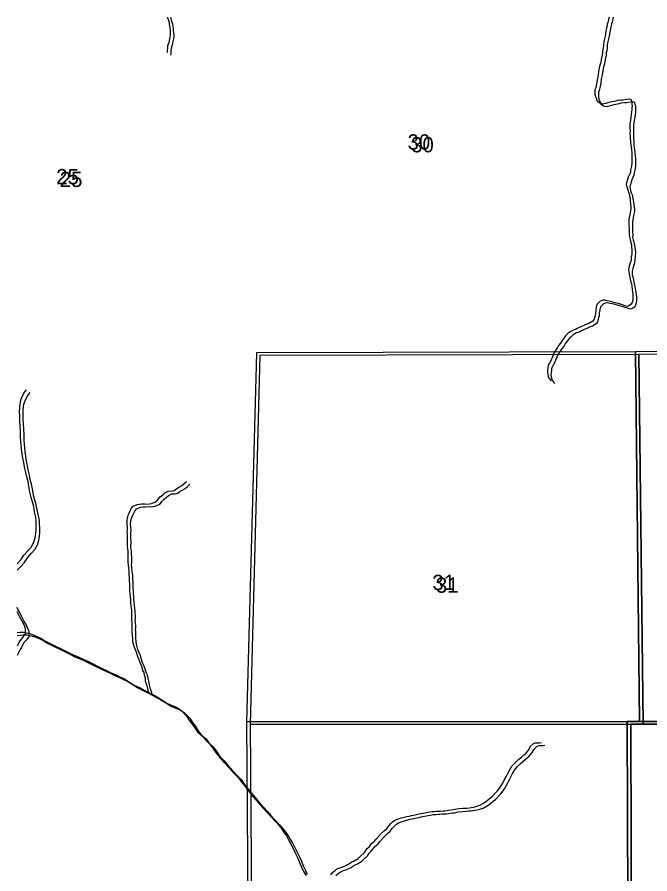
# Model space of a CAD drawing. Extents: x -21.1 to 50.3, y -4.9 to 22.1.
# Drawn here: x 43.456 to 45.19, y 19.298 to 21.646 of the extents above; entities that cross this region are included whole.
import ezdxf

# ---------------------------------------------------------------- set-up
doc = ezdxf.new("R2010")
doc.units = 0
for name, color, linetype in [('GM_X_Major_River', 7, 'Continuous'), ('GM_X_Minor_River', 7, 'Continuous'), ('GM_X_Section', 7, 'Continuous'), ('GM_X_Section_Text', 7, 'Continuous')]:
    doc.layers.add(name, color=color, linetype=linetype)

msp = doc.modelspace()

# ---------------------------------------------------------------- linework, layer by layer
at = {"layer": 'GM_X_Major_River'}
for points in [[(43.4563, 19.9601), (43.4637, 19.9607), (43.4735, 19.9604), (43.4864, 19.9582), (43.4959, 19.9552), (43.5089, 19.95), (43.523, 19.9429), (43.534, 19.9358), (43.5523, 19.9272), (43.5633, 19.9216), (43.5766, 19.9148), (43.5915, 19.9081), (43.6067, 19.8999), (43.6257, 19.892), (43.639, 19.886), (43.6501, 19.8808), (43.6626, 19.8745), (43.6763, 19.8673), (43.6897, 19.861), (43.7053, 19.8539), (43.7163, 19.8483), (43.7277, 19.8438), (43.738, 19.8386), (43.7502, 19.8326), (43.7616, 19.8258), (43.7753, 19.8164), (43.7917, 19.8086), (43.8065, 19.8007), (43.8286, 19.7895), (43.8404, 19.7831), (43.8556, 19.7734), (43.8686, 19.7651), (43.883, 19.7588), (43.8933, 19.7554), (43.9051, 19.7472), (43.92, 19.7325), (43.9273, 19.7208), (43.9361, 19.7087), (43.943, 19.6981), (43.9511, 19.6871), (43.9648, 19.6755), (43.9725, 19.6653), (43.9835, 19.6544), (43.992, 19.6434), (44.0027, 19.6279), (44.0122, 19.6174), (44.0229, 19.6045), (44.039, 19.5872), (44.0478, 19.5774), (44.0615, 19.5631), (44.0692, 19.5521), (44.0811, 19.5374), (44.0903, 19.5261), (44.1025, 19.5102), (44.1121, 19.4993), (44.1228, 19.4876), (44.1327, 19.477), (44.1415, 19.4668), (44.1518, 19.4552), (44.1671, 19.4393), (44.1778, 19.4265), (44.1858, 19.4155), (44.1943, 19.4023), (44.2012, 19.3898), (44.2066, 19.38), (44.2147, 19.3638), (44.2204, 19.3524), (44.2258, 19.3411), (44.2308, 19.3278)], [(43.4563, 19.9519), (43.4733, 19.9532), (43.4832, 19.9529), (43.4961, 19.9507), (43.5056, 19.9477), (43.5185, 19.9425), (43.5326, 19.9354), (43.5436, 19.9283), (43.5619, 19.9197), (43.573, 19.9141), (43.5863, 19.9073), (43.6011, 19.9006), (43.6163, 19.8924), (43.6354, 19.8845), (43.6487, 19.8785), (43.6597, 19.8733), (43.6723, 19.8669), (43.686, 19.8598), (43.6993, 19.8535), (43.7149, 19.8464), (43.7259, 19.8408), (43.7373, 19.8363), (43.7476, 19.8311), (43.7598, 19.8251), (43.7712, 19.8183), (43.7849, 19.8089), (43.8013, 19.8011), (43.8162, 19.7932), (43.8382, 19.782), (43.85, 19.7756), (43.8653, 19.7659), (43.8782, 19.7576), (43.8927, 19.7513), (43.9029, 19.7479), (43.9148, 19.7397), (43.9297, 19.725), (43.9369, 19.7133), (43.9458, 19.7012), (43.9527, 19.6906), (43.9607, 19.6796), (43.9744, 19.668), (43.9821, 19.6578), (43.9932, 19.6469), (44.0016, 19.6359), (44.0123, 19.6204), (44.0219, 19.6099), (44.0326, 19.597), (44.0486, 19.5797), (44.0574, 19.5699), (44.0712, 19.5556), (44.0788, 19.5446), (44.0907, 19.5299), (44.0999, 19.5186), (44.1121, 19.5027), (44.1217, 19.4918), (44.1324, 19.4801), (44.1423, 19.4695), (44.1511, 19.4593), (44.1615, 19.4477), (44.1767, 19.4318), (44.1874, 19.419), (44.1955, 19.408), (44.2039, 19.3948), (44.2108, 19.3823), (44.2162, 19.3725), (44.2243, 19.3563), (44.2301, 19.3449), (44.2355, 19.3336), (44.2405, 19.3203)], [(44.2308, 19.3278), (44.2366, 19.3153), (44.2416, 19.3047), (44.2482, 19.2938)], [(44.2405, 19.3203), (44.2463, 19.3078), (44.2513, 19.2972)]]:
    msp.add_lwpolyline(points, dxfattribs=at)
at = {"layer": 'GM_X_Minor_River'}
for points in [[(43.8685, 21.6458), (43.8688, 21.6446), (43.8704, 21.6393), (43.8723, 21.634), (43.8732, 21.6271), (43.874, 21.6214), (43.8748, 21.6165), (43.8756, 21.61), (43.876, 21.604), (43.8761, 21.5986), (43.8753, 21.5941), (43.8739, 21.5868), (43.8728, 21.5811), (43.8717, 21.5765), (43.8702, 21.572), (43.8687, 21.567), (43.8684, 21.5617), (43.8677, 21.5541), (43.8673, 21.5491)], [(43.8768, 21.6458), (43.8773, 21.642), (43.8785, 21.6371), (43.88, 21.6318), (43.882, 21.6265), (43.8828, 21.6196), (43.8836, 21.6139), (43.8844, 21.609), (43.8852, 21.6025), (43.8856, 21.5965), (43.8857, 21.5911), (43.885, 21.5866), (43.8835, 21.5793), (43.8824, 21.5736), (43.8813, 21.569), (43.8798, 21.5645), (43.8784, 21.5595), (43.878, 21.5542), (43.8773, 21.5466), (43.877, 21.5416)], [(45.0784, 21.6458), (45.0772, 21.6393), (45.0757, 21.634), (45.0734, 21.6267), (45.0731, 21.6222), (45.0716, 21.6168), (45.0697, 21.607)], [(45.0894, 21.6458), (45.0868, 21.6318), (45.0853, 21.6265), (45.0831, 21.6192), (45.0827, 21.6147), (45.0812, 21.6093), (45.0794, 21.5995)], [(45.0697, 21.607), (45.0675, 21.5937), (45.0657, 21.5864), (45.0642, 21.5777), (45.0635, 21.5686), (45.0624, 21.5613), (45.0613, 21.5568), (45.0609, 21.5518), (45.0605, 21.5473), (45.0587, 21.5378), (45.0572, 21.5298), (45.0557, 21.5214), (45.0539, 21.5168), (45.0516, 21.5066), (45.0498, 21.4955), (45.0483, 21.4883), (45.0476, 21.483), (45.0461, 21.4727), (45.0443, 21.4636), (45.042, 21.4518), (45.0398, 21.4465), (45.0399, 21.4336), (45.041, 21.4279), (45.0445, 21.4214), (45.0464, 21.4154), (45.0533, 21.4105), (45.0606, 21.4082), (45.0651, 21.409), (45.0704, 21.4102), (45.0765, 21.4117), (45.0826, 21.4137), (45.0971, 21.4168), (45.1024, 21.4183), (45.1115, 21.4191), (45.1165, 21.4195), (45.1267, 21.4211), (45.1332, 21.4219), (45.1381, 21.4212), (45.1409, 21.4121), (45.1413, 21.4071), (45.1417, 21.4018), (45.1413, 21.3973), (45.141, 21.392), (45.1402, 21.3862), (45.1391, 21.3798), (45.138, 21.3703), (45.1369, 21.3638), (45.1362, 21.3577), (45.1355, 21.3528), (45.1355, 21.3471), (45.1359, 21.3414), (45.136, 21.333), (45.1356, 21.3262), (45.1361, 21.319), (45.1368, 21.314), (45.1373, 21.3061), (45.1373, 21.3008), (45.1389, 21.2901), (45.1397, 21.2825), (45.1409, 21.2749), (45.1413, 21.2639), (45.1414, 21.2525), (45.141, 21.2438), (45.1392, 21.2339), (45.1373, 21.2267), (45.137, 21.2202), (45.1313, 21.2076), (45.1295, 21.2012), (45.1265, 21.192), (45.1258, 21.1871), (45.1281, 21.178), (45.1296, 21.1719), (45.1327, 21.1647), (45.1335, 21.1602), (45.1351, 21.1533), (45.1363, 21.1454), (45.1375, 21.1325), (45.1383, 21.1264), (45.1383, 21.1211), (45.1361, 21.1093), (45.1331, 21.0918), (45.1328, 21.0785), (45.1329, 21.0735), (45.1333, 21.0663), (45.1337, 21.0553), (45.1334, 21.0508), (45.1346, 21.0435), (45.1365, 21.0363), (45.1384, 21.0287), (45.1396, 21.0223), (45.1404, 21.0155), (45.1412, 21.009), (45.1409, 20.9969), (45.1394, 20.9881), (45.1387, 20.9797), (45.1339, 20.9641), (45.1324, 20.9573), (45.132, 20.9527), (45.1324, 20.9478), (45.134, 20.9413), (45.1355, 20.9334)], [(45.0794, 21.5995), (45.0772, 21.5862), (45.0753, 21.5789), (45.0738, 21.5702), (45.0731, 21.5611), (45.072, 21.5538), (45.0709, 21.5493), (45.0705, 21.5443), (45.0702, 21.5398), (45.0683, 21.5303), (45.0669, 21.5223), (45.0654, 21.5139), (45.0635, 21.5093), (45.0613, 21.4991), (45.0594, 21.488), (45.058, 21.4808), (45.0572, 21.4755), (45.0558, 21.4652), (45.0539, 21.4561), (45.0517, 21.4443), (45.0494, 21.439), (45.0495, 21.4261), (45.0507, 21.4204), (45.0541, 21.4139), (45.0561, 21.4079), (45.063, 21.403), (45.0702, 21.4007), (45.0748, 21.4015), (45.0801, 21.4027), (45.0862, 21.4042), (45.0922, 21.4062), (45.1067, 21.4093), (45.112, 21.4108), (45.1211, 21.4116), (45.1261, 21.412), (45.1364, 21.4136), (45.1428, 21.4144), (45.1478, 21.4137), (45.1505, 21.4046), (45.1509, 21.3996), (45.1513, 21.3943), (45.151, 21.3898), (45.1506, 21.3844), (45.1499, 21.3787), (45.1488, 21.3723), (45.1477, 21.3628), (45.1466, 21.3563), (45.1459, 21.3502), (45.1451, 21.3453), (45.1452, 21.3396), (45.1456, 21.3339), (45.1456, 21.3255), (45.1453, 21.3187), (45.1457, 21.3115), (45.1465, 21.3065), (45.1469, 21.2986), (45.1469, 21.2933), (45.1485, 21.2826), (45.1493, 21.275), (45.1505, 21.2674), (45.1509, 21.2564), (45.151, 21.245), (45.1507, 21.2363), (45.1488, 21.2264), (45.147, 21.2192), (45.1466, 21.2127), (45.141, 21.2001), (45.1391, 21.1937), (45.1361, 21.1845), (45.1354, 21.1796), (45.1377, 21.1705), (45.1393, 21.1644), (45.1424, 21.1572), (45.1432, 21.1527), (45.1447, 21.1458), (45.1459, 21.1379), (45.1471, 21.125), (45.1479, 21.1189), (45.1479, 21.1136), (45.1457, 21.1018), (45.1428, 21.0843), (45.1425, 21.071), (45.1425, 21.066), (45.1429, 21.0588), (45.1434, 21.0478), (45.143, 21.0433), (45.1442, 21.036), (45.1461, 21.0288), (45.1481, 21.0212), (45.1493, 21.0148), (45.1501, 21.008), (45.1509, 21.0015), (45.1505, 20.9894), (45.1491, 20.9806), (45.1484, 20.9722), (45.1435, 20.9566), (45.142, 20.9498), (45.1417, 20.9452), (45.1421, 20.9403), (45.1436, 20.9338), (45.1452, 20.9259)], [(45.1355, 20.9334), (45.1367, 20.9273), (45.1383, 20.9205), (45.1398, 20.9152), (45.1406, 20.9095), (45.1422, 20.8988), (45.143, 20.8928), (45.1438, 20.8882), (45.1439, 20.8764), (45.1435, 20.8704), (45.1417, 20.8639), (45.1394, 20.8593), (45.1329, 20.8551), (45.1272, 20.8528), (45.1223, 20.855), (45.1074, 20.8599), (45.0952, 20.8633), (45.0884, 20.8651), (45.0834, 20.8666), (45.0723, 20.8688), (45.0674, 20.8699), (45.0613, 20.8703), (45.0529, 20.8668), (45.0458, 20.8592), (45.0435, 20.8516), (45.042, 20.8417), (45.0413, 20.8348), (45.0402, 20.8299), (45.0395, 20.825), (45.0376, 20.8185), (45.0338, 20.8128), (45.0232, 20.8066), (45.0148, 20.8039), (45.0095, 20.8009), (44.9993, 20.7962), (44.9913, 20.7924), (44.9868, 20.7901), (44.9799, 20.7882), (44.9704, 20.7828), (44.9659, 20.7786), (44.9594, 20.7725), (44.9553, 20.7667), (44.95, 20.7595), (44.9455, 20.7526), (44.9402, 20.7465), (44.9368, 20.7404), (44.9315, 20.7328), (44.9281, 20.7271), (44.9255, 20.7217), (44.9232, 20.7149), (44.9187, 20.7042), (44.915, 20.6978), (44.9116, 20.6909), (44.9108, 20.6856), (44.9101, 20.6795), (44.9098, 20.6723), (44.9106, 20.6677), (44.9121, 20.6609), (44.9137, 20.6563), (44.9198, 20.6495)], [(45.1452, 20.9259), (45.1464, 20.9198), (45.1479, 20.913), (45.1495, 20.9077), (45.1503, 20.902), (45.1519, 20.8913), (45.1526, 20.8853), (45.1534, 20.8807), (45.1535, 20.8689), (45.1532, 20.8629), (45.1513, 20.8564), (45.149, 20.8518), (45.1426, 20.8476), (45.1369, 20.8453), (45.1319, 20.8475), (45.1171, 20.8524), (45.1049, 20.8558), (45.098, 20.8576), (45.093, 20.8591), (45.082, 20.8613), (45.077, 20.8624), (45.0709, 20.8628), (45.0626, 20.8593), (45.0554, 20.8517), (45.0531, 20.8441), (45.0517, 20.8342), (45.051, 20.8273), (45.0498, 20.8224), (45.0491, 20.8175), (45.0472, 20.811), (45.0435, 20.8053), (45.0328, 20.7991), (45.0245, 20.7964), (45.0192, 20.7934), (45.0089, 20.7887), (45.0009, 20.7849), (44.9964, 20.7826), (44.9896, 20.7807), (44.9801, 20.7753), (44.9755, 20.7711), (44.9691, 20.765), (44.9649, 20.7592), (44.9596, 20.752), (44.9551, 20.7451), (44.9498, 20.739), (44.9464, 20.7329), (44.9411, 20.7253), (44.9377, 20.7196), (44.9351, 20.7142), (44.9329, 20.7074), (44.9284, 20.6967), (44.9246, 20.6903), (44.9212, 20.6834), (44.9205, 20.6781), (44.9197, 20.672), (44.9194, 20.6648), (44.9202, 20.6602), (44.9217, 20.6534), (44.9233, 20.6488), (44.9294, 20.642)], [(43.4563, 20.1479), (43.4573, 20.1489), (43.4664, 20.1585), (43.475, 20.1718), (43.4863, 20.1845), (43.4957, 20.1944), (43.5024, 20.2077), (43.5057, 20.2195), (43.5079, 20.2309), (43.5086, 20.2404), (43.5089, 20.2533), (43.5084, 20.2651), (43.5076, 20.2761), (43.5044, 20.2901), (43.5017, 20.3045), (43.4985, 20.3174), (43.495, 20.3299), (43.4911, 20.3439), (43.4887, 20.3606), (43.4864, 20.3735), (43.4829, 20.386), (43.4805, 20.3981), (43.4778, 20.4095), (43.475, 20.4243), (43.4722, 20.4371), (43.4702, 20.4504), (43.4686, 20.4622), (43.4674, 20.4732), (43.4666, 20.4826), (43.4657, 20.4955), (43.466, 20.5096), (43.4651, 20.5251), (43.4639, 20.5388), (43.4634, 20.5525), (43.4629, 20.565), (43.4636, 20.5771), (43.4654, 20.5927), (43.4684, 20.6022), (43.4751, 20.6152), (43.4822, 20.6247)], [(43.4563, 20.1303), (43.467, 20.1414), (43.476, 20.151), (43.4846, 20.1643), (43.4959, 20.177), (43.5053, 20.1869), (43.512, 20.2002), (43.5154, 20.212), (43.5176, 20.2234), (43.5182, 20.2329), (43.5185, 20.2458), (43.5181, 20.2576), (43.5172, 20.2686), (43.5141, 20.2826), (43.5113, 20.297), (43.5082, 20.3099), (43.5047, 20.3224), (43.5008, 20.3364), (43.4984, 20.3531), (43.496, 20.366), (43.4925, 20.3785), (43.4901, 20.3906), (43.4874, 20.402), (43.4846, 20.4168), (43.4819, 20.4296), (43.4799, 20.4429), (43.4783, 20.4547), (43.4771, 20.4657), (43.4762, 20.4751), (43.4754, 20.488), (43.4757, 20.5021), (43.4748, 20.5176), (43.4735, 20.5313), (43.4731, 20.545), (43.4726, 20.5575), (43.4733, 20.5696), (43.475, 20.5852), (43.478, 20.5947), (43.4847, 20.6077), (43.4919, 20.6172)], [(43.8174, 19.7952), (43.8164, 19.7972), (43.8156, 19.8025), (43.8144, 19.8075), (43.8124, 19.8131), (43.8093, 19.8234), (43.8085, 19.8283), (43.8077, 19.8348), (43.8057, 19.8424), (43.8041, 19.85), (43.801, 19.856), (43.7987, 19.8644), (43.7944, 19.8746), (43.7913, 19.8822), (43.7898, 19.8871), (43.7874, 19.8928), (43.7835, 19.9057), (43.78, 19.914), (43.7773, 19.9209), (43.7757, 19.9277), (43.7737, 19.9364), (43.7733, 19.9425), (43.7725, 19.9528), (43.772, 19.9626), (43.7719, 19.9695), (43.7715, 19.9748), (43.7718, 19.9809), (43.7718, 19.9862), (43.771, 19.9934), (43.7705, 19.9999), (43.7709, 20.006), (43.7708, 20.0117), (43.7704, 20.0212), (43.7699, 20.0265), (43.7679, 20.0409), (43.7675, 20.0501), (43.767, 20.0588), (43.7662, 20.0679), (43.7654, 20.0732), (43.7653, 20.0793), (43.7649, 20.0884), (43.7647, 20.1059), (43.7639, 20.112), (43.7635, 20.1185), (43.7634, 20.1242), (43.763, 20.1291), (43.7622, 20.1356), (43.7613, 20.1443), (43.7605, 20.1523), (43.7608, 20.158), (43.7607, 20.1755), (43.7603, 20.1819), (43.7598, 20.1899), (43.759, 20.1949), (43.7586, 20.1998), (43.7585, 20.2059), (43.7589, 20.212), (43.7587, 20.2287), (43.7583, 20.2348), (43.7586, 20.2397), (43.759, 20.2466), (43.7581, 20.2565), (43.7577, 20.2618), (43.7576, 20.2667), (43.7587, 20.2717), (43.7606, 20.2808), (43.7632, 20.2865), (43.7669, 20.2946), (43.7692, 20.2995), (43.774, 20.3056), (43.785, 20.3103), (43.7919, 20.3115), (43.7983, 20.3119), (43.8056, 20.312), (43.8116, 20.3117), (43.8189, 20.3125), (43.8242, 20.3129), (43.8291, 20.3148), (43.8352, 20.3179), (43.8401, 20.321), (43.8435, 20.326), (43.8487, 20.3317), (43.8555, 20.3367), (43.8612, 20.3425), (43.8707, 20.3467), (43.8802, 20.3476), (43.887, 20.3491), (43.8938, 20.3541), (43.901, 20.3584), (43.9074, 20.3622), (43.9135, 20.3672), (43.9202, 20.3734)], [(43.827, 19.7877), (43.826, 19.7897), (43.8252, 19.795), (43.824, 19.8), (43.8221, 19.8056), (43.8189, 19.8159), (43.8181, 19.8208), (43.8173, 19.8273), (43.8154, 19.8349), (43.8138, 19.8425), (43.8107, 19.8485), (43.8083, 19.8569), (43.8041, 19.8671), (43.801, 19.8747), (43.7994, 19.8796), (43.7971, 19.8853), (43.7931, 19.8982), (43.7897, 19.9065), (43.7869, 19.9134), (43.7854, 19.9202), (43.7834, 19.9289), (43.7829, 19.935), (43.7821, 19.9453), (43.7816, 19.9551), (43.7816, 19.962), (43.7812, 19.9673), (43.7815, 19.9734), (43.7814, 19.9787), (43.7806, 19.9859), (43.7802, 19.9924), (43.7805, 19.9985), (43.7805, 20.0042), (43.78, 20.0137), (43.7796, 20.019), (43.7776, 20.0334), (43.7771, 20.0426), (43.7766, 20.0513), (43.7758, 20.0604), (43.775, 20.0657), (43.7749, 20.0718), (43.7745, 20.0809), (43.7743, 20.0984), (43.7735, 20.1045), (43.7731, 20.111), (43.773, 20.1167), (43.7726, 20.1216), (43.7718, 20.1281), (43.771, 20.1368), (43.7702, 20.1448), (43.7705, 20.1505), (43.7703, 20.168), (43.7699, 20.1744), (43.7694, 20.1824), (43.7686, 20.1874), (43.7682, 20.1923), (43.7682, 20.1984), (43.7685, 20.2045), (43.7684, 20.2212), (43.7679, 20.2273), (43.7683, 20.2322), (43.7686, 20.2391), (43.7677, 20.249), (43.7673, 20.2543), (43.7673, 20.2592), (43.7684, 20.2642), (43.7702, 20.2733), (43.7728, 20.279), (43.7766, 20.2871), (43.7788, 20.292), (43.7837, 20.2981), (43.7947, 20.3028), (43.8015, 20.304), (43.808, 20.3044), (43.8152, 20.3045), (43.8213, 20.3042), (43.8285, 20.305), (43.8338, 20.3054), (43.8387, 20.3073), (43.8448, 20.3104), (43.8497, 20.3135), (43.8531, 20.3185), (43.8584, 20.3242), (43.8652, 20.3292), (43.8708, 20.335), (43.8803, 20.3392), (43.8898, 20.3401), (43.8966, 20.3416), (43.9034, 20.3466), (43.9106, 20.3509), (43.917, 20.3547), (43.9231, 20.3597), (43.9299, 20.3659)], [(43.4893, 19.9518), (43.4892, 19.9623), (43.4868, 19.9687), (43.4833, 19.9767), (43.4803, 19.9831), (43.476, 19.9899), (43.4718, 19.9975), (43.4687, 20.0047), (43.4636, 20.0142), (43.4575, 20.0255), (43.4563, 20.0279)], [(43.4796, 19.9593), (43.4795, 19.9698), (43.4772, 19.9762), (43.4737, 19.9842), (43.4706, 19.9906), (43.4664, 19.9974), (43.4621, 20.005), (43.459, 20.0122), (43.4563, 20.0172)], [(43.4811, 19.9591), (43.4766, 19.9538), (43.4721, 19.9469), (43.4661, 19.9404), (43.462, 19.9339), (43.4586, 19.9262), (43.4563, 19.9224)], [(43.4907, 19.9516), (43.4863, 19.9463), (43.4818, 19.9394), (43.4757, 19.9329), (43.4716, 19.9264), (43.4682, 19.9187), (43.4649, 19.913), (43.4615, 19.908), (43.4589, 19.9019), (43.4563, 19.8971)], [(44.3157, 19.2956), (44.3206, 19.3017), (44.3266, 19.307), (44.3315, 19.3109), (44.338, 19.3144), (44.3437, 19.3159), (44.3505, 19.3183), (44.3569, 19.3214), (44.3618, 19.3237), (44.3671, 19.3271), (44.3736, 19.331), (44.3796, 19.3337), (44.391, 19.3407), (44.3978, 19.3468), (44.4072, 19.3556), (44.4117, 19.3625), (44.4158, 19.3675), (44.4219, 19.3732), (44.4275, 19.3813), (44.4358, 19.3882), (44.44, 19.3935), (44.4543, 19.4088), (44.4618, 19.4161), (44.4694, 19.423), (44.475, 19.4299), (44.4803, 19.4361), (44.4863, 19.4418), (44.4935, 19.4464), (44.5018, 19.4492), (44.5087, 19.4515), (44.5136, 19.4527), (44.5242, 19.4554), (44.5307, 19.4566), (44.5371, 19.4582), (44.5424, 19.4594), (44.5474, 19.4602), (44.558, 19.4629), (44.5629, 19.4637), (44.5736, 19.4657), (44.5789, 19.4665), (44.5861, 19.4681), (44.5941, 19.4689), (44.6002, 19.4694), (44.6055, 19.4698), (44.6112, 19.4702), (44.6165, 19.4702), (44.6237, 19.4707), (44.6287, 19.4711), (44.6389, 19.4727), (44.6457, 19.4735), (44.6556, 19.4755), (44.667, 19.4771), (44.6776, 19.478), (44.6837, 19.4784), (44.6894, 19.4788), (44.6959, 19.4796), (44.7008, 19.4804), (44.7069, 19.4812), (44.7145, 19.4828), (44.724, 19.4863), (44.7349, 19.4925), (44.744, 19.4983), (44.7512, 19.5052), (44.7572, 19.5098), (44.7715, 19.5247), (44.7783, 19.5332), (44.784, 19.5416), (44.787, 19.5469), (44.7914, 19.5553), (44.7971, 19.566), (44.8045, 19.5805), (44.8124, 19.5935), (44.8181, 19.6), (44.8256, 19.6073), (44.8316, 19.6131), (44.8392, 19.6188), (44.8441, 19.6234), (44.8494, 19.6273), (44.8539, 19.6326), (44.8584, 19.6384), (44.8633, 19.6479), (44.8716, 19.6556), (44.8765, 19.6572), (44.8818, 19.6572)], [(44.3302, 19.2942), (44.3363, 19.2995), (44.3412, 19.3034), (44.3476, 19.3069), (44.3533, 19.3084), (44.3601, 19.3108), (44.3666, 19.3139), (44.3715, 19.3162), (44.3768, 19.3196), (44.3832, 19.3235), (44.3893, 19.3262), (44.4006, 19.3332), (44.4074, 19.3393), (44.4168, 19.3481), (44.4213, 19.355), (44.4255, 19.36), (44.4315, 19.3657), (44.4371, 19.3738), (44.4455, 19.3807), (44.4496, 19.386), (44.4639, 19.4013), (44.4715, 19.4086), (44.479, 19.4155), (44.4846, 19.4224), (44.4899, 19.4286), (44.496, 19.4343), (44.5031, 19.4389), (44.5115, 19.4417), (44.5183, 19.444), (44.5232, 19.4452), (44.5339, 19.4479), (44.5403, 19.4491), (44.5468, 19.4507), (44.5521, 19.4519), (44.557, 19.4527), (44.5676, 19.4554), (44.5726, 19.4562), (44.5832, 19.4582), (44.5885, 19.459), (44.5957, 19.4606), (44.6037, 19.4614), (44.6098, 19.4619), (44.6151, 19.4623), (44.6208, 19.4627), (44.6261, 19.4627), (44.6334, 19.4632), (44.6383, 19.4636), (44.6485, 19.4652), (44.6554, 19.466), (44.6653, 19.468), (44.6766, 19.4696), (44.6873, 19.4705), (44.6934, 19.4709), (44.6991, 19.4713), (44.7055, 19.4721), (44.7105, 19.4729), (44.7165, 19.4737), (44.7241, 19.4753), (44.7336, 19.4788), (44.7446, 19.485), (44.7537, 19.4908), (44.7608, 19.4977), (44.7669, 19.5023), (44.7812, 19.5172), (44.788, 19.5257), (44.7936, 19.5341), (44.7966, 19.5394), (44.8011, 19.5478), (44.8067, 19.5585), (44.8142, 19.573), (44.8221, 19.586), (44.8277, 19.5925), (44.8352, 19.5998), (44.8413, 19.6056), (44.8488, 19.6113), (44.8537, 19.6159), (44.859, 19.6198), (44.8635, 19.6251), (44.8681, 19.6309), (44.8729, 19.6404), (44.8812, 19.6481), (44.8862, 19.6497), (44.8915, 19.6497)], [(44.8818, 19.6572), (44.8883, 19.6576), (44.8932, 19.6584)], [(44.8915, 19.6497), (44.8979, 19.6501), (44.9029, 19.6509)]]:
    msp.add_lwpolyline(points, dxfattribs=at)
at = {"layer": 'GM_X_Section'}
for points in [[(45.1509, 20.7296), (45.1623, 19.7162), (45.1286, 19.7159), (44.0863, 19.7149), (44.1119, 20.6915), (44.1131, 20.7271)], [(45.1509, 20.7296), (46.1781, 20.7313), (46.1819, 19.7163), (46.1577, 19.7161), (45.1623, 19.7162)], [(45.1605, 20.7221), (45.1719, 19.7087), (45.1382, 19.7084), (44.096, 19.7074), (44.1215, 20.684), (44.1227, 20.7196)], [(45.1605, 20.7221), (46.1877, 20.7238), (46.1915, 19.7088), (46.1673, 19.7086), (45.1719, 19.7087)], [(44.0863, 19.7149), (45.1286, 19.7159), (45.1314, 18.7262), (44.0935, 18.72)], [(44.096, 19.7074), (45.1382, 19.7084), (45.1411, 18.7187), (44.1031, 18.7125)], [(45.1623, 19.7162), (46.1577, 19.7161), (46.1612, 18.6969), (45.1314, 18.7262), (45.1286, 19.7159)], [(45.1719, 19.7087), (46.1673, 19.7086), (46.1708, 18.6894), (45.1411, 18.7187), (45.1382, 19.7084)]]:
    msp.add_lwpolyline(points, close=True, dxfattribs=at)

# ---------------------------------------------------------------- texts
at = {"layer": 'GM_X_Section_Text'}
for s, p in [('30', (44.5263, 21.2828)), ('30', (44.536, 21.2753)), ('25', (43.5634, 21.1878)), ('25', (43.5731, 21.1803)), ('31', (44.5943, 20.0761)), ('31', (44.6039, 20.0686))]:
    msp.add_text(s, height=0.04186, rotation=0, dxfattribs=at).set_placement(p)

doc.saveas('drawing.dxf')
